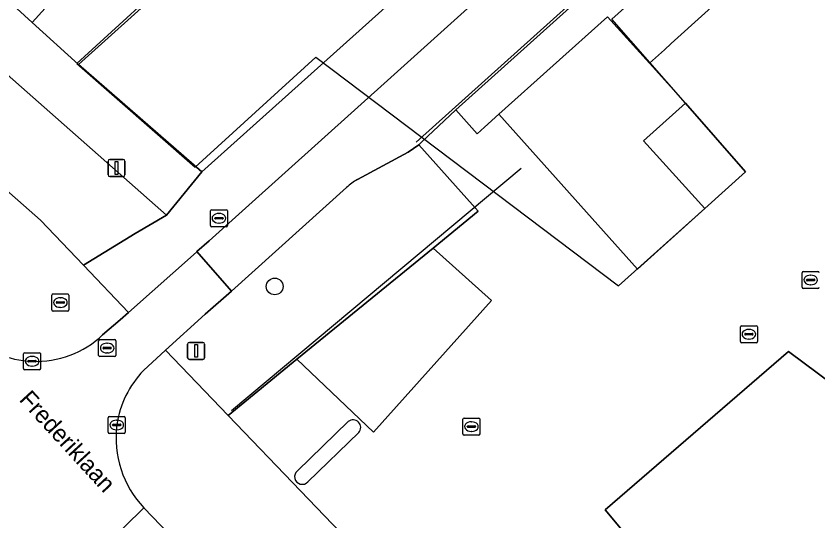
# Model space of a CAD drawing. Extents: x 159716 to 160783, y 383290 to 384031.
# Drawn here: x 160417.43 to 160464.35, y 383649.89 to 383679.41 of the extents above; entities that cross this region are included whole.
import ezdxf

# ---------------------------------------------------------------- set-up
doc = ezdxf.new("R2010")
doc.units = 0
for name, color, linetype in [('IMGEO_Boom', 7, 'Continuous'), ('IMGEO_Grasland_overig', 7, 'Continuous'), ('IMGEO_Groenvoorziening', 7, 'Continuous'), ('IMGEO_Hek', 7, 'Continuous'), ('IMGEO_Kolk', 7, 'Continuous'), ('IMGEO_Lichtmast', 7, 'Continuous'), ('IMGEO_Lijnafwatering', 7, 'Continuous'), ('IMGEO_Openbare_ruimte_label', 7, 'Continuous'), ('IMGEO_Pand', 7, 'Continuous'), ('IMGEO_Pand_overbouw', 7, 'Continuous'), ('IMGEO_Parkeervlak_open', 7, 'Continuous'), ('IMGEO_Rijbaan_lokaal_gesloten', 7, 'Continuous'), ('IMGEO_Rijbaan_lokaal_open', 7, 'Continuous'), ('IMGEO_Rioolput', 7, 'Continuous'), ('IMGEO_Verkeersbordpaal', 7, 'Continuous'), ('IMGEO_Verkeerseiland_open', 7, 'Continuous'), ('IMGEO_Voetpad_open', 7, 'Continuous')]:
    doc.layers.add(name, color=color, linetype=linetype)

msp = doc.modelspace()

# ---------------------------------------------------------------- linework, layer by layer
at = {"layer": 'IMGEO_Boom'}
msp.add_circle((160432.56, 383663.6), 0.489, dxfattribs=at)
at = {"layer": 'IMGEO_Grasland_overig'}
msp.add_lwpolyline([(160430.707, 383685.241), (160429.957, 383686.105), (160424.407, 383685.712), (160418.373, 383679.035), (160421.081, 383676.575)], close=True, dxfattribs=at)
at = {"layer": 'IMGEO_Groenvoorziening'}
msp.add_lwpolyline([(160416.224, 383676.581), (160412.886, 383672.715), (160418.849, 383667.474), (160421.375, 383664.839), (160424.395, 383666.693), (160426.221, 383667.766)], close=True, dxfattribs=at)
for points in [[(160441.834, 383665.845), (160444.47, 383667.994), (160440.989, 383671.878), (160440.372, 383671.458), (160437.4, 383669.854)], [(160436.769, 383669.383), (160430.032, 383663.328), (160428.501, 383661.988), (160426.178, 383659.869), (160429.833, 383656.06), (160433.859, 383659.342), (160441.834, 383665.845)]]:
    msp.add_lwpolyline(points, dxfattribs=at)
msp.add_arc((160439.253, 383666.713), 3.647, 120.542, 132.9359, dxfattribs=at)
at = {"layer": 'IMGEO_Hek'}
msp.add_lwpolyline([(160430.031, 383656.344), (160446.979, 383670.515)], dxfattribs=at)
at = {"layer": 'IMGEO_Kolk'}
for p, q in [((160463.498, 383664.479), (160464.35, 383664.479)), ((160463.423, 383663.553), (160463.423, 383664.405)), ((160463.682, 383663.973), (160463.682, 383663.985)), ((160463.725, 383664.022), (160464.123, 383664.022)), ((160463.911, 383664.259), (160463.936, 383664.259)), ((160464.166, 383663.985), (160464.166, 383663.973)), ((160464.12, 383663.936), (160463.722, 383663.936)), ((160463.934, 383663.699), (160463.909, 383663.699)), ((160464.35, 383663.479), (160463.498, 383663.479)), ((160417.865, 383658.801), (160417.865, 383659.653)), ((160417.94, 383659.727), (160418.792, 383659.727)), ((160418.167, 383659.27), (160418.565, 383659.27)), ((160418.353, 383659.507), (160418.378, 383659.507)), ((160418.866, 383659.653), (160418.866, 383658.801)), ((160418.124, 383659.221), (160418.124, 383659.233)), ((160418.562, 383659.184), (160418.164, 383659.184)), ((160418.376, 383658.947), (160418.351, 383658.947)), ((160418.608, 383659.233), (160418.608, 383659.221)), ((160418.792, 383658.727), (160417.94, 383658.727)), ((160422.894, 383656.001), (160423.746, 383656.001)), ((160422.819, 383655.075), (160422.819, 383655.927)), ((160423.121, 383655.544), (160423.519, 383655.544)), ((160423.307, 383655.781), (160423.332, 383655.781)), ((160423.82, 383655.927), (160423.82, 383655.075)), ((160443.573, 383654.98), (160443.573, 383655.832)), ((160443.648, 383655.906), (160444.5, 383655.906)), ((160444.061, 383655.686), (160444.086, 383655.686)), ((160444.574, 383655.832), (160444.574, 383654.98)), ((160423.078, 383655.495), (160423.078, 383655.507)), ((160423.516, 383655.458), (160423.118, 383655.458)), ((160423.33, 383655.221), (160423.305, 383655.221)), ((160423.562, 383655.507), (160423.562, 383655.495)), ((160443.832, 383655.4), (160443.832, 383655.412)), ((160444.27, 383655.363), (160443.872, 383655.363)), ((160443.875, 383655.449), (160444.273, 383655.449)), ((160444.084, 383655.126), (160444.059, 383655.126)), ((160444.316, 383655.412), (160444.316, 383655.4)), ((160423.746, 383655.001), (160422.894, 383655.001)), ((160444.5, 383654.906), (160443.648, 383654.906))]:
    msp.add_line(p, q, dxfattribs=at)
for points in [[(160463.498, 383664.479), (160464.35, 383664.479)], [(160463.423, 383663.553), (160463.423, 383664.405)], [(160464.35, 383663.479), (160463.498, 383663.479)], [(160417.865, 383658.801), (160417.865, 383659.653)], [(160417.94, 383659.727), (160418.792, 383659.727)], [(160418.866, 383659.653), (160418.866, 383658.801)], [(160418.792, 383658.727), (160417.94, 383658.727)], [(160422.894, 383656.001), (160423.746, 383656.001)], [(160422.819, 383655.075), (160422.819, 383655.927)], [(160423.82, 383655.927), (160423.82, 383655.075)], [(160443.573, 383654.98), (160443.573, 383655.832)], [(160443.648, 383655.906), (160444.5, 383655.906)], [(160444.574, 383655.832), (160444.574, 383654.98)], [(160423.746, 383655.001), (160422.894, 383655.001)], [(160444.5, 383654.906), (160443.648, 383654.906)]]:
    msp.add_lwpolyline(points, dxfattribs=at)
for centre, radius, start, end in [((160463.5, 383664.403), 0.0765, 91.552, 178.448), ((160463.5, 383664.403), 0.0765, 91.552, 178.448), ((160464.348, 383664.403), 0.0765, 1.552, 88.448), ((160464.348, 383664.403), 0.0765, 1.552, 88.448), ((160463.722, 383663.982), 0.0403, 85.8775, 175.7526), ((160463.719, 383663.972), 0.0366, 178.938, 274.7102), ((160464.123, 383663.979), 0.043, 264.8664, 352.4533), ((160464.127, 383663.984), 0.0386, 1.7309, 96.639), ((160463.5, 383663.555), 0.0765, 181.552, 268.448), ((160463.5, 383663.555), 0.0765, 181.552, 268.448), ((160464.348, 383663.555), 0.0765, 271.552, 358.448), ((160464.348, 383663.555), 0.0765, 271.552, 358.448), ((160417.942, 383659.651), 0.0765, 91.552, 178.448), ((160417.942, 383659.651), 0.0765, 91.552, 178.448), ((160418.164, 383659.23), 0.0403, 85.8775, 175.7526), ((160418.569, 383659.232), 0.0386, 1.7309, 96.639), ((160418.79, 383659.651), 0.0765, 1.552, 88.448), ((160418.79, 383659.651), 0.0765, 1.552, 88.448), ((160417.942, 383658.803), 0.0765, 181.552, 268.448), ((160417.942, 383658.803), 0.0765, 181.552, 268.448), ((160418.161, 383659.22), 0.0366, 178.938, 274.7102), ((160418.565, 383659.227), 0.043, 264.8664, 352.4533), ((160418.79, 383658.803), 0.0765, 271.552, 358.448), ((160418.79, 383658.803), 0.0765, 271.552, 358.448), ((160422.896, 383655.925), 0.0765, 91.552, 178.448), ((160422.896, 383655.925), 0.0765, 91.552, 178.448), ((160423.744, 383655.925), 0.0765, 1.552, 88.448), ((160423.744, 383655.925), 0.0765, 1.552, 88.448), ((160423.118, 383655.504), 0.0403, 85.8775, 175.7526), ((160423.523, 383655.506), 0.0386, 1.7309, 96.639), ((160443.65, 383655.83), 0.0765, 91.552, 178.448), ((160443.65, 383655.83), 0.0765, 91.552, 178.448), ((160444.498, 383655.83), 0.0765, 1.552, 88.448), ((160444.498, 383655.83), 0.0765, 1.552, 88.448), ((160422.896, 383655.077), 0.0765, 181.552, 268.448), ((160422.896, 383655.077), 0.0765, 181.552, 268.448), ((160423.115, 383655.494), 0.0366, 178.938, 274.7102), ((160423.519, 383655.501), 0.043, 264.8664, 352.4533), ((160423.744, 383655.077), 0.0765, 271.552, 358.448), ((160423.744, 383655.077), 0.0765, 271.552, 358.448), ((160443.872, 383655.409), 0.0403, 85.8775, 175.7526), ((160443.869, 383655.399), 0.0366, 178.938, 274.7102), ((160444.273, 383655.406), 0.043, 264.8664, 352.4533), ((160444.277, 383655.411), 0.0386, 1.7309, 96.639), ((160443.65, 383654.982), 0.0765, 181.552, 268.448), ((160443.65, 383654.982), 0.0765, 181.552, 268.448), ((160444.498, 383654.982), 0.0765, 271.552, 358.448), ((160444.498, 383654.982), 0.0765, 271.552, 358.448)]:
    msp.add_arc(centre, radius, start, end, dxfattribs=at)
for centre, major_axis, ratio, start_param, end_param in [((160463.91, 383663.979), (-0.387, 0.002), 0.722429, 4.712389, 7.853982), ((160463.935, 383663.979), (-0.39, 0.002), 0.717154, 1.570796, 4.712389), ((160418.352, 383659.227), (-0.387, 0.002), 0.722429, 4.712389, 7.853982), ((160418.377, 383659.227), (-0.39, 0.002), 0.717154, 1.570796, 4.712389), ((160423.306, 383655.501), (-0.387, 0.002), 0.722429, 4.712389, 7.853982), ((160423.331, 383655.501), (-0.39, 0.002), 0.717154, 1.570796, 4.712389), ((160444.06, 383655.406), (-0.387, 0.002), 0.722429, 4.712389, 7.853982), ((160444.085, 383655.406), (-0.39, 0.002), 0.717154, 1.570796, 4.712389)]:
    msp.add_ellipse(centre, major_axis=major_axis, ratio=ratio, start_param=start_param, end_param=end_param, dxfattribs=at)
at = {"layer": 'IMGEO_Lichtmast'}
for p, q in [((160422.911, 383671.027), (160423.701, 383671.027)), ((160423.701, 383671.027), (160422.911, 383671.027)), ((160422.811, 383670.127), (160422.811, 383670.927)), ((160422.811, 383670.927), (160422.811, 383670.127)), ((160423.801, 383670.927), (160423.801, 383670.127)), ((160423.801, 383670.127), (160423.801, 383670.927)), ((160423.701, 383670.027), (160422.911, 383670.027)), ((160422.911, 383670.027), (160423.701, 383670.027))]:
    msp.add_line(p, q, dxfattribs=at)
msp.add_lwpolyline([(160423.231, 383670.902), (160423.381, 383670.902), (160423.381, 383670.152), (160423.231, 383670.152), (160423.231, 383670.902)], dxfattribs=at)
for centre, start, end in [((160422.911, 383670.927), 90, 180), ((160422.911, 383670.927), 90, 180), ((160423.701, 383670.927), 0, 90), ((160423.701, 383670.927), 360, 90), ((160422.911, 383670.127), 180, 270), ((160422.911, 383670.127), 180, 270), ((160423.701, 383670.127), 270, 0), ((160423.701, 383670.127), 270, 0)]:
    msp.add_arc(centre, 0.1, start, end, dxfattribs=at)
at = {"layer": 'IMGEO_Lijnafwatering'}
msp.add_lwpolyline([(160440.843, 383672.041), (160457.864, 383687.337)], dxfattribs=at)
at = {"layer": 'IMGEO_Pand'}
for points in [[(160465.484, 383726.369), (160465.318, 383726.149), (160463.492, 383723.723), (160463.016, 383723.091), (160461.185, 383720.658), (160456.093, 383713.894), (160454.264, 383711.464), (160451.481, 383707.776), (160449.667, 383705.34), (160447.349, 383702.259), (160442.59, 383695.927), (160439.912, 383693.513), (160439.322, 383692.985), (160437.003, 383690.909), (160430.707, 383685.241), (160421.081, 383676.575), (160428.304, 383670.305), (160441.829, 383682.447), (160441.161, 383683.191), (160472.544, 383711.353), (160473.211, 383710.608), (160488.344, 383724.171), (160472.749, 383735.87)], [(160456.593, 383674.32), (160454.493, 383676.645), (160452.038, 383679.364), (160445.679, 383673.664), (160453.792, 383664.613), (160457.733, 383668.166), (160460.119, 383670.302)]]:
    msp.add_lwpolyline(points, close=True, dxfattribs=at)
at = {"layer": 'IMGEO_Pand_overbouw'}
msp.add_lwpolyline([(160329.238, 383785.121), (160331.99, 383780.945), (160334.29, 383776.804), (160336.214, 383773.114), (160339.132, 383767.518), (160356.871, 383731.789), (160405.652, 383690.358), (160410.402, 383695.422), (160427.513, 383682.61), (160420.977, 383676.643), (160427.906, 383670.57), (160434.977, 383677.001), (160452.682, 383663.643), (160457.733, 383668.166), (160454.133, 383672.121), (160456.593, 383674.32), (160452.291, 383679.222), (160501.162, 383722.964), (160422.396, 383781.748), (160424.644, 383785.027)], dxfattribs=at)
at = {"layer": 'IMGEO_Parkeervlak_open'}
for points in [[(160441.834, 383665.845), (160433.859, 383659.342), (160438.343, 383655.078), (160445.254, 383662.774)], [(160471.444, 383653.242), (160467.741, 383655.998), (160462.624, 383659.806), (160451.903, 383650.55), (160458.255, 383642.934)]]:
    msp.add_lwpolyline(points, close=True, dxfattribs=at)
at = {"layer": 'IMGEO_Rijbaan_lokaal_gesloten'}
for points in [[(160490.187, 383721.539), (160439.552, 383675.987), (160428.732, 383666.265), (160428.013, 383665.636), (160430.032, 383663.328), (160436.769, 383669.383)], [(160437.4, 383669.854), (160440.372, 383671.458), (160440.989, 383671.878), (160441.024, 383671.902), (160441.198, 383672.069), (160442.471, 383673.286), (160443.167, 383673.918), (160455.871, 383685.337)], [(160431.008, 383644.324), (160430.959, 383644.375), (160429.835, 383645.536), (160424.907, 383650.657), (160423.767, 383649.538), (160423.641, 383649.415), (160437.436, 383634.886), (160444.209, 383627.615), (160454.707, 383616.185), (160462.488, 383607.758), (160463.857, 383608.975), (160463.216, 383609.675), (160458.234, 383615.076), (160457.141, 383616.26), (160456.118, 383617.369), (160445.646, 383628.723), (160444.349, 383630.117)]]:
    msp.add_lwpolyline(points, dxfattribs=at)
msp.add_arc((160439.253, 383666.713), 3.647, 120.542, 132.9359, dxfattribs=at)
at = {"layer": 'IMGEO_Rijbaan_lokaal_open'}
for points in [[(160495.622, 383713.881), (160461.87, 383683.323), (160455.768, 383677.799), (160455.368, 383677.437), (160454.493, 383676.645), (160456.593, 383674.32), (160460.119, 383670.302), (160457.733, 383668.166), (160453.792, 383664.613), (160445.679, 383673.664), (160444.833, 383672.906), (160444.413, 383672.529), (160443.167, 383673.918), (160442.471, 383673.286), (160441.198, 383672.069), (160441.024, 383671.902), (160440.989, 383671.878), (160444.47, 383667.994), (160441.834, 383665.845), (160445.254, 383662.774), (160438.343, 383655.078), (160433.859, 383659.342), (160429.833, 383656.06), (160438.296, 383647.241)], [(160424.889, 383658.692), (160426.178, 383659.869), (160428.501, 383661.988), (160430.032, 383663.328), (160428.013, 383665.636), (160427.988, 383665.614), (160424.015, 383662.084), (160423.517, 383661.642), (160422.494, 383660.769)], [(160433.886, 383652.817), (160436.863, 383655.696)], [(160437.479, 383655.059), (160434.502, 383652.181)], [(160430.561, 383638.144), (160433.35, 383635.117), (160451.956, 383615.047), (160460.412, 383605.803), (160459.094, 383604.601), (160459.348, 383604.307), (160464.132, 383608.674), (160463.857, 383608.975), (160462.488, 383607.758), (160454.707, 383616.185), (160444.209, 383627.615), (160437.436, 383634.886), (160423.641, 383649.415), (160423.767, 383649.538), (160424.907, 383650.657)]]:
    msp.add_lwpolyline(points, dxfattribs=at)
msp.add_lwpolyline([(160458.255, 383642.934), (160451.903, 383650.55), (160462.624, 383659.806), (160467.741, 383655.998), (160471.444, 383653.242)], close=True, dxfattribs=at)
for centre, radius, start, end in [((160418.569, 383665.06), 5.837, 226.9785, 268.0037), ((160418.615, 383664.858), 5.636, 267.4721, 313.4939), ((160429.06, 383654.66), 5.801, 135.9686, 171.6651), ((160437.149, 383655.356), 0.444, 318.0525, 130.0271), ((160429.269, 383654.768), 5.994, 172.976, 223.3038), ((160434.171, 383652.476), 0.444, 129.9006, 318.269)]:
    msp.add_arc(centre, radius, start, end, dxfattribs=at)
at = {"layer": 'IMGEO_Rioolput'}
for p, q in [((160428.798, 383667.161), (160428.798, 383668.013)), ((160428.873, 383668.087), (160429.725, 383668.087)), ((160429.286, 383667.867), (160429.311, 383667.867)), ((160429.799, 383668.013), (160429.799, 383667.161)), ((160429.057, 383667.581), (160429.057, 383667.593)), ((160429.495, 383667.544), (160429.097, 383667.544)), ((160429.1, 383667.63), (160429.498, 383667.63)), ((160429.309, 383667.307), (160429.284, 383667.307)), ((160429.541, 383667.593), (160429.541, 383667.581)), ((160429.725, 383667.087), (160428.873, 383667.087)), ((160419.521, 383662.233), (160419.521, 383663.085)), ((160419.596, 383663.159), (160420.448, 383663.159)), ((160420.522, 383663.085), (160420.522, 383662.233)), ((160419.78, 383662.653), (160419.78, 383662.665)), ((160420.218, 383662.616), (160419.82, 383662.616)), ((160419.823, 383662.702), (160420.221, 383662.702)), ((160420.009, 383662.939), (160420.034, 383662.939)), ((160420.264, 383662.665), (160420.264, 383662.653)), ((160420.448, 383662.159), (160419.596, 383662.159)), ((160420.032, 383662.379), (160420.007, 383662.379)), ((160459.808, 383660.381), (160459.808, 383661.233)), ((160459.883, 383661.307), (160460.735, 383661.307)), ((160460.809, 383661.233), (160460.809, 383660.381)), ((160460.067, 383660.801), (160460.067, 383660.813)), ((160460.505, 383660.764), (160460.107, 383660.764)), ((160460.11, 383660.85), (160460.508, 383660.85)), ((160460.296, 383661.087), (160460.321, 383661.087)), ((160460.551, 383660.813), (160460.551, 383660.801)), ((160422.258, 383659.572), (160422.258, 383660.424)), ((160422.333, 383660.498), (160423.185, 383660.498)), ((160422.746, 383660.278), (160422.771, 383660.278)), ((160423.259, 383660.424), (160423.259, 383659.572)), ((160460.735, 383660.307), (160459.883, 383660.307)), ((160460.319, 383660.527), (160460.294, 383660.527)), ((160422.517, 383659.992), (160422.517, 383660.004)), ((160422.955, 383659.955), (160422.557, 383659.955)), ((160422.56, 383660.041), (160422.958, 383660.041)), ((160423.001, 383660.004), (160423.001, 383659.992)), ((160423.185, 383659.498), (160422.333, 383659.498)), ((160422.769, 383659.718), (160422.744, 383659.718))]:
    msp.add_line(p, q, dxfattribs=at)
for points in [[(160428.798, 383667.161), (160428.798, 383668.013)], [(160428.873, 383668.087), (160429.725, 383668.087)], [(160429.799, 383668.013), (160429.799, 383667.161)], [(160429.725, 383667.087), (160428.873, 383667.087)], [(160419.521, 383662.233), (160419.521, 383663.085)], [(160419.596, 383663.159), (160420.448, 383663.159)], [(160420.522, 383663.085), (160420.522, 383662.233)], [(160420.448, 383662.159), (160419.596, 383662.159)], [(160459.808, 383660.381), (160459.808, 383661.233)], [(160459.883, 383661.307), (160460.735, 383661.307)], [(160460.809, 383661.233), (160460.809, 383660.381)], [(160422.258, 383659.572), (160422.258, 383660.424)], [(160422.333, 383660.498), (160423.185, 383660.498)], [(160423.259, 383660.424), (160423.259, 383659.572)], [(160460.735, 383660.307), (160459.883, 383660.307)], [(160423.185, 383659.498), (160422.333, 383659.498)]]:
    msp.add_lwpolyline(points, dxfattribs=at)
for centre, radius, start, end in [((160428.875, 383668.011), 0.0765, 91.552, 178.448), ((160428.875, 383668.011), 0.0765, 91.552, 178.448), ((160429.723, 383668.011), 0.0765, 1.552, 88.448), ((160429.723, 383668.011), 0.0765, 1.552, 88.448), ((160429.097, 383667.59), 0.0403, 85.8775, 175.7526), ((160429.094, 383667.58), 0.0366, 178.938, 274.7102), ((160429.498, 383667.587), 0.043, 264.8664, 352.4533), ((160429.502, 383667.592), 0.0386, 1.7309, 96.639), ((160428.875, 383667.163), 0.0765, 181.552, 268.448), ((160428.875, 383667.163), 0.0765, 181.552, 268.448), ((160429.723, 383667.163), 0.0765, 271.552, 358.448), ((160429.723, 383667.163), 0.0765, 271.552, 358.448), ((160419.598, 383663.083), 0.0765, 91.552, 178.448), ((160419.598, 383663.083), 0.0765, 91.552, 178.448), ((160420.446, 383663.083), 0.0765, 1.552, 88.448), ((160420.446, 383663.083), 0.0765, 1.552, 88.448), ((160419.82, 383662.662), 0.0403, 85.8775, 175.7526), ((160419.817, 383662.652), 0.0366, 178.938, 274.7102), ((160420.221, 383662.659), 0.043, 264.8664, 352.4533), ((160420.225, 383662.664), 0.0386, 1.7309, 96.639), ((160419.598, 383662.235), 0.0765, 181.552, 268.448), ((160419.598, 383662.235), 0.0765, 181.552, 268.448), ((160420.446, 383662.235), 0.0765, 271.552, 358.448), ((160420.446, 383662.235), 0.0765, 271.552, 358.448), ((160459.885, 383661.231), 0.0765, 91.552, 178.448), ((160459.885, 383661.231), 0.0765, 91.552, 178.448), ((160460.733, 383661.231), 0.0765, 1.552, 88.448), ((160460.733, 383661.231), 0.0765, 1.552, 88.448), ((160460.107, 383660.81), 0.0403, 85.8775, 175.7526), ((160460.104, 383660.8), 0.0366, 178.938, 274.7102), ((160460.508, 383660.807), 0.043, 264.8664, 352.4533), ((160460.512, 383660.812), 0.0386, 1.7309, 96.639), ((160422.335, 383660.422), 0.0765, 91.552, 178.448), ((160422.335, 383660.422), 0.0765, 91.552, 178.448), ((160423.183, 383660.422), 0.0765, 1.552, 88.448), ((160423.183, 383660.422), 0.0765, 1.552, 88.448), ((160459.885, 383660.383), 0.0765, 181.552, 268.448), ((160459.885, 383660.383), 0.0765, 181.552, 268.448), ((160460.733, 383660.383), 0.0765, 271.552, 358.448), ((160460.733, 383660.383), 0.0765, 271.552, 358.448), ((160422.557, 383660.001), 0.0403, 85.8775, 175.7526), ((160422.554, 383659.991), 0.0366, 178.938, 274.7102), ((160422.958, 383659.998), 0.043, 264.8664, 352.4533), ((160422.962, 383660.003), 0.0386, 1.7309, 96.639), ((160422.335, 383659.574), 0.0765, 181.552, 268.448), ((160422.335, 383659.574), 0.0765, 181.552, 268.448), ((160423.183, 383659.574), 0.0765, 271.552, 358.448), ((160423.183, 383659.574), 0.0765, 271.552, 358.448)]:
    msp.add_arc(centre, radius, start, end, dxfattribs=at)
for centre, major_axis, ratio, start_param, end_param in [((160429.285, 383667.587), (-0.387, 0.002), 0.722429, 4.712389, 7.853982), ((160429.31, 383667.587), (-0.39, 0.002), 0.717154, 1.570796, 4.712389), ((160420.008, 383662.659), (-0.387, 0.002), 0.722429, 4.712389, 7.853982), ((160420.033, 383662.659), (-0.39, 0.002), 0.717154, 1.570796, 4.712389), ((160460.295, 383660.807), (-0.387, 0.002), 0.722429, 4.712389, 7.853982), ((160460.32, 383660.807), (-0.39, 0.002), 0.717154, 1.570796, 4.712389), ((160422.745, 383659.998), (-0.387, 0.002), 0.722429, 4.712389, 7.853982), ((160422.77, 383659.998), (-0.39, 0.002), 0.717154, 1.570796, 4.712389)]:
    msp.add_ellipse(centre, major_axis=major_axis, ratio=ratio, start_param=start_param, end_param=end_param, dxfattribs=at)
at = {"layer": 'IMGEO_Verkeersbordpaal'}
for p, q in [((160427.467, 383659.433), (160427.467, 383660.233)), ((160427.467, 383660.233), (160427.467, 383659.433)), ((160427.567, 383660.333), (160428.357, 383660.333)), ((160428.357, 383660.333), (160427.567, 383660.333)), ((160428.457, 383660.233), (160428.457, 383659.433)), ((160428.457, 383659.433), (160428.457, 383660.233)), ((160428.357, 383659.333), (160427.567, 383659.333)), ((160427.567, 383659.333), (160428.357, 383659.333))]:
    msp.add_line(p, q, dxfattribs=at)
msp.add_lwpolyline([(160427.887, 383660.208), (160428.037, 383660.208), (160428.037, 383659.458), (160427.887, 383659.458), (160427.887, 383660.208)], dxfattribs=at)
for centre, start, end in [((160427.567, 383660.233), 90, 180), ((160427.567, 383660.233), 90, 180), ((160428.357, 383660.233), 0, 90), ((160428.357, 383660.233), 360, 90), ((160427.567, 383659.433), 180, 270), ((160427.567, 383659.433), 180, 270), ((160428.357, 383659.433), 270, 0), ((160428.357, 383659.433), 270, 0)]:
    msp.add_arc(centre, 0.1, start, end, dxfattribs=at)
at = {"layer": 'IMGEO_Verkeerseiland_open'}
for points in [[(160436.863, 383655.696), (160433.886, 383652.817)], [(160434.502, 383652.181), (160437.479, 383655.059)]]:
    msp.add_lwpolyline(points, dxfattribs=at)
for centre, start, end in [((160437.149, 383655.356), 318.0525, 130.0271), ((160434.171, 383652.476), 129.9006, 318.269)]:
    msp.add_arc(centre, 0.444, start, end, dxfattribs=at)
at = {"layer": 'IMGEO_Voetpad_open'}
for points in [[(160490.187, 383721.539), (160488.344, 383724.171), (160473.211, 383710.608), (160441.829, 383682.447), (160428.304, 383670.305), (160426.221, 383667.766), (160424.395, 383666.693), (160421.375, 383664.839), (160424.015, 383662.084), (160427.988, 383665.614), (160428.013, 383665.636), (160428.732, 383666.265), (160439.552, 383675.987)], [(160394.044, 383700.656), (160395.427, 383702.249), (160393.513, 383703.895), (160392.245, 383702.203), (160378.05, 383714.53), (160373.434, 383714.511), (160390.192, 383699.969), (160388.371, 383697.872), (160386.357, 383695.552), (160388.301, 383693.898), (160392.112, 383698.303), (160403.549, 383688.378), (160407.103, 383685.162), (160412.294, 383680.279), (160416.224, 383676.581), (160426.221, 383667.766), (160428.304, 383670.305), (160421.081, 383676.575), (160418.373, 383679.035), (160414.756, 383682.321), (160406.662, 383689.674), (160405.79, 383690.466)], [(160461.87, 383683.323), (160455.871, 383685.337), (160443.167, 383673.918), (160444.413, 383672.529), (160444.833, 383672.906), (160445.679, 383673.664), (160452.038, 383679.364), (160454.493, 383676.645), (160455.368, 383677.437), (160455.768, 383677.799)]]:
    msp.add_lwpolyline(points, close=True, dxfattribs=at)
for points in [[(160417.14, 383697.859), (160420.476, 383694.802), (160420.802, 383688.981), (160419.662, 383687.67), (160414.756, 383682.321), (160418.373, 383679.035), (160424.407, 383685.712), (160429.957, 383686.105), (160430.707, 383685.241), (160437.003, 383690.909), (160439.322, 383692.985), (160439.912, 383693.513), (160442.59, 383695.927), (160447.349, 383702.259), (160449.667, 383705.34), (160451.481, 383707.776), (160454.264, 383711.464), (160456.093, 383713.894), (160461.185, 383720.658)], [(160422.494, 383660.769), (160423.517, 383661.642), (160424.015, 383662.084), (160421.375, 383664.839), (160418.849, 383667.474), (160412.886, 383672.715), (160416.224, 383676.581), (160412.294, 383680.279), (160408.805, 383676.246), (160388.301, 383693.898)], [(160438.296, 383647.241), (160429.833, 383656.06), (160426.178, 383659.869), (160424.889, 383658.692)], [(160424.907, 383650.657), (160429.835, 383645.536)]]:
    msp.add_lwpolyline(points, dxfattribs=at)
for centre, radius, start, end in [((160418.569, 383665.06), 5.837, 226.9785, 268.0037), ((160418.615, 383664.858), 5.636, 267.4721, 313.4939), ((160429.06, 383654.66), 5.801, 135.9686, 171.6651), ((160429.269, 383654.768), 5.994, 172.976, 223.3038)]:
    msp.add_arc(centre, radius, start, end, dxfattribs=at)

# ---------------------------------------------------------------- texts
at = {"layer": 'IMGEO_Openbare_ruimte_label'}
msp.add_text('Frederiklaan', height=1, rotation=312.528, dxfattribs=at).set_placement((160417.562, 383656.951))

doc.saveas('drawing.dxf')
